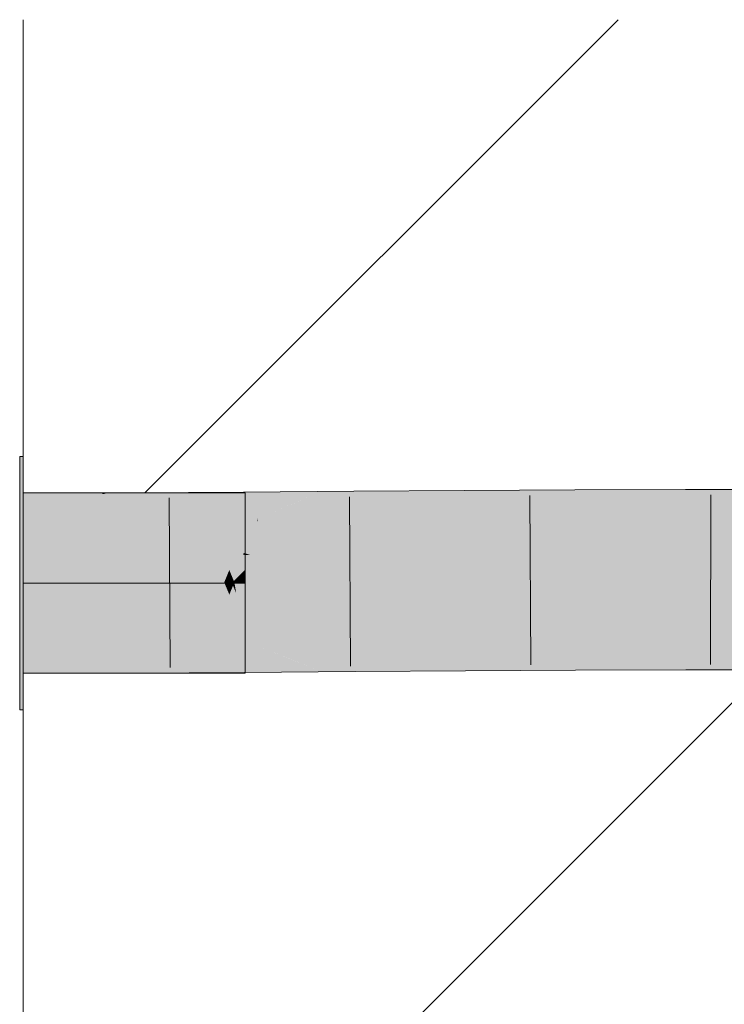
# Model space of a CAD drawing. Extents: x -620 to 300, y 62 to 1162.
# Tile 268 of 300: x 225 to 226.26, y 957.74 to 959.49. Entities that reach past the tile are written whole.
import ezdxf
from ezdxf.lldxf.tags import DXFTag

# ---------------------------------------------------------------- set-up
doc = ezdxf.new("R2010")
doc.units = 0
doc.layers.get('0').update_dxf_attribs({"lineweight": 13})
doc.layers.add('E_Detail_Linie_Text_Bem', color=7, linetype='Continuous', lineweight=13)
for name, color, linetype, lineweight, true_color in [('E_Detail_Wandschraffur', 7, 'Continuous', 5, 0xc0c0c0), ('E_Leerrohr 32-A06G94EU8I', 7, 'Continuous', 9, 0x00b300), ('E_Leerrohr 32-Shading', 7, 'Continuous', 9, 0x00b300)]:
    doc.layers.add(name, color=color, linetype=linetype, lineweight=lineweight, true_color=true_color)
tags = doc.linetypes.add('fein_strichliert', pattern=[4, 1, -2, 1]).pattern_tags.tags
tags[8:9] = [DXFTag(74, 4), DXFTag(75, 0), DXFTag(340, '0'), DXFTag(46, 0.0), DXFTag(50, 0.0), DXFTag(44, 0.0), DXFTag(45, 0.0)]
tags[6:7] = [DXFTag(74, 4), DXFTag(75, 0), DXFTag(340, '0'), DXFTag(46, 0.0), DXFTag(50, 0.0), DXFTag(44, 0.0), DXFTag(45, 0.0)]
tags[4:5] = [DXFTag(74, 4), DXFTag(75, 0), DXFTag(340, '0'), DXFTag(46, 0.0), DXFTag(50, 0.0), DXFTag(44, 0.0), DXFTag(45, 0.0)]
tags = doc.linetypes.add('STRICHPUNKT2-A06G94ET8I', pattern=[12.7, 6.35, -3.175, 0, -3.175]).pattern_tags.tags
tags[10:11] = [DXFTag(74, 4), DXFTag(75, 0), DXFTag(340, '0'), DXFTag(46, 0.0), DXFTag(50, 0.0), DXFTag(44, 0.0), DXFTag(45, 0.0)]
tags[8:9] = [DXFTag(74, 4), DXFTag(75, 0), DXFTag(340, '0'), DXFTag(46, 0.0), DXFTag(50, 0.0), DXFTag(44, 0.0), DXFTag(45, 0.0)]
tags[6:7] = [DXFTag(74, 4), DXFTag(75, 0), DXFTag(340, '0'), DXFTag(46, 0.0), DXFTag(50, 0.0), DXFTag(44, 0.0), DXFTag(45, 0.0)]
tags[4:5] = [DXFTag(74, 4), DXFTag(75, 0), DXFTag(340, '0'), DXFTag(46, 0.0), DXFTag(50, 0.0), DXFTag(44, 0.0), DXFTag(45, 0.0)]

# ---------------------------------------------------------------- blocks, each defined once
blk = doc.blocks.new('Shading-A06G94358I', base_point=(225.3436, 853.8696))
at = {"layer": 'E_Leerrohr 32-Shading', "color": 83, "true_color": 0x7fcb7f}
for points in [[(225.0108, 958.4917), (225.0108, 958.7167), (225.0048, 958.4917), (225.0048, 958.7167)], [(225.1478, 958.6517), (225.0108, 958.6517), (225.3078, 958.4917), (225.0108, 958.4917)], [(225.1608, 958.6517), (225.1478, 958.6517), (225.3208, 958.4917), (225.3078, 958.4917)], [(225.2258, 958.6517), (225.1608, 958.6517), (225.3768, 958.5007), (225.3757, 958.4996)], [(225.3757, 958.4996), (225.1608, 958.6517), (225.3678, 958.4917), (225.3208, 958.4917)], [(225.2258, 958.6517), (225.3508, 958.5267), (225.4048, 958.6517), (225.4048, 958.5807)], [(225.4048, 958.5807), (225.3508, 958.5267), (225.4048, 958.5157), (225.3833, 958.4942)], [(225.4048, 958.5157), (225.3983, 958.5092), (225.4048, 958.5092)], [(225.3833, 958.4942), (225.3757, 958.4996), (225.3808, 958.4917), (225.3678, 958.4917)], [(225.3757, 958.4996), (225.3833, 958.4942), (225.3768, 958.5007)], [(225.3808, 958.4917), (225.3858, 958.4917), (225.3833, 958.4942)], [(225.3983, 958.5092), (225.3833, 958.4942), (225.4048, 958.4917), (225.3858, 958.4917)], [(225.3983, 958.5092), (225.4048, 958.4917), (225.4048, 958.5092)], [(225.0108, 958.2667), (225.0108, 958.4917), (225.0048, 958.2667), (225.0048, 958.4917)], [(225.3078, 958.4917), (225.0108, 958.4917), (225.1478, 958.3317), (225.0108, 958.3317)], [(225.3208, 958.4917), (225.3078, 958.4917), (225.1608, 958.3317), (225.1478, 958.3317)], [(225.3697, 958.4897), (225.3208, 958.4917), (225.2258, 958.3317), (225.1608, 958.3317)], [(225.3697, 958.4897), (225.2258, 958.3317), (225.3768, 958.4827)], [(225.3678, 958.4917), (225.3208, 958.4917), (225.3697, 958.4897)], [(225.3833, 958.4892), (225.3508, 958.4567), (225.4048, 958.4677), (225.4048, 958.4027)], [(225.3808, 958.4917), (225.3678, 958.4917), (225.3833, 958.4892), (225.3697, 958.4897)], [(225.3833, 958.4892), (225.3697, 958.4897), (225.3768, 958.4827)], [(225.3833, 958.4892), (225.3858, 958.4917), (225.3808, 958.4917)], [(225.4048, 958.4917), (225.3858, 958.4917), (225.4048, 958.4677), (225.3833, 958.4892)], [(225.3508, 958.4567), (225.2258, 958.3317), (225.4048, 958.4027), (225.4048, 958.3317)]]:
    blk.add_solid(points, dxfattribs=at)
at = {"layer": 'E_Leerrohr 32-Shading', "color": 83, "true_color": 0x7fbd7f}
for points in [[(225.0108, 958.6517), (225.0108, 958.6049), (225.1478, 958.652), (225.1534, 958.6497)], [(225.1534, 958.6497), (225.1608, 958.652), (225.1478, 958.652)], [(225.1608, 958.652), (225.1534, 958.6497), (225.2062, 958.6334), (225.2063, 958.6279)], [(225.2062, 958.6334), (225.2062, 958.6522), (225.1608, 958.652)], [(225.2062, 958.6522), (225.339, 958.606), (225.2258, 958.6522)], [(225.2062, 958.6522), (225.2062, 958.6334), (225.339, 958.606), (225.274, 958.6057)], [(225.2258, 958.6522), (225.4019, 958.6226), (225.4017, 958.6532)], [(225.2258, 958.6522), (225.339, 958.606), (225.4019, 958.6226), (225.3627, 958.6061)], [(225.4758, 958.6537), (225.4017, 958.6532), (225.4019, 958.6226)], [(225.402, 958.6064), (225.4758, 958.6537), (225.4019, 958.6226)], [(225.4758, 958.6537), (225.402, 958.6064), (225.5408, 958.6542), (225.4277, 958.6066)], [(225.5408, 958.6542), (225.4934, 958.6342), (225.5975, 958.6547), (225.5976, 958.6355)], [(225.7936, 958.638), (225.7935, 958.6561), (225.5976, 958.6355), (225.5975, 958.6547)], [(225.9899, 958.64), (225.9898, 958.6573), (225.7936, 958.638), (225.7935, 958.6561)], [(226.1864, 958.641), (226.1864, 958.6579), (225.9899, 958.64), (225.9898, 958.6573)], [(226.4077, 958.6404), (226.4077, 958.6575), (226.1864, 958.641), (226.1864, 958.6579)], [(225.2063, 958.6279), (225.1534, 958.6497), (225.2063, 958.6065), (225.0137, 958.6058)], [(225.4934, 958.6342), (225.4277, 958.6066), (225.5976, 958.6355), (225.5978, 958.6078)], [(225.5978, 958.6078), (225.7938, 958.6093), (225.5976, 958.6355), (225.7936, 958.638)], [(225.7938, 958.6093), (225.99, 958.6104), (225.7936, 958.638), (225.9899, 958.64)], [(225.9899, 958.64), (225.99, 958.6153), (226.1864, 958.641), (226.1864, 958.6163)], [(226.1864, 958.641), (226.1864, 958.6163), (226.4077, 958.6404), (226.4076, 958.6157)], [(225.274, 958.6057), (225.2062, 958.6334), (225.2609, 958.6056), (225.2063, 958.6279)], [(225.2575, 958.607), (225.2063, 958.6279), (225.2063, 958.6065)], [(225.3627, 958.6061), (225.402, 958.6064), (225.4019, 958.6226)], [(225.0137, 958.6058), (225.0108, 958.6049), (225.2063, 958.6065), (225.2063, 958.6053)], [(225.2609, 958.6056), (225.2575, 958.607), (225.2063, 958.6053), (225.2063, 958.6065)], [(225.99, 958.6153), (225.99, 958.6104), (226.1864, 958.6163), (226.1864, 958.611)], [(226.1864, 958.6163), (226.1864, 958.611), (226.4076, 958.6157), (226.4075, 958.6107)], [(225.2072, 958.379), (225.0108, 958.3317), (225.2073, 958.3568), (225.1478, 958.332)], [(225.0108, 958.3317), (225.2072, 958.379), (225.0108, 958.3786)], [(225.2609, 958.3793), (225.2072, 958.379), (225.2073, 958.3568)], [(225.2073, 958.3514), (225.2074, 958.3322), (225.339, 958.3798), (225.2258, 958.3323)], [(225.2073, 958.3514), (225.339, 958.3798), (225.274, 958.3794)], [(225.274, 958.3794), (225.2609, 958.3793), (225.2073, 958.3514), (225.2073, 958.3568)], [(225.4035, 958.3632), (225.339, 958.3798), (225.4037, 958.3343), (225.2268, 958.3326)], [(225.339, 958.3798), (225.4035, 958.3632), (225.3627, 958.3799)], [(225.4035, 958.3632), (225.4034, 958.3801), (225.3627, 958.3799)], [(225.4034, 958.3801), (225.4758, 958.3337), (225.4277, 958.3802), (225.5408, 958.3342)], [(225.4758, 958.3337), (225.4034, 958.3801), (225.4035, 958.3632)], [(225.5995, 958.3815), (225.4277, 958.3802), (225.5997, 958.358), (225.486, 958.3566)], [(225.7955, 958.3605), (225.7953, 958.383), (225.5997, 958.358), (225.5995, 958.3815)], [(225.9911, 958.3624), (225.991, 958.3842), (225.7955, 958.3605), (225.7953, 958.383)], [(226.1865, 958.3635), (226.1865, 958.3847), (225.9911, 958.3624), (225.991, 958.3842)], [(226.4068, 958.3629), (226.4068, 958.3844), (226.1865, 958.3635), (226.1865, 958.3847)], [(225.1478, 958.332), (225.1608, 958.332), (225.2073, 958.3568), (225.2073, 958.3514)], [(225.4035, 958.3632), (225.4037, 958.3343), (225.4724, 958.3351)], [(225.486, 958.3566), (225.5366, 958.3359), (225.5997, 958.358), (225.5998, 958.3367)], [(225.5998, 958.3367), (225.7956, 958.3392), (225.5997, 958.358), (225.7955, 958.3605)], [(225.7956, 958.3392), (225.9912, 958.3412), (225.7955, 958.3605), (225.9911, 958.3624)], [(225.9912, 958.3412), (226.1866, 958.3422), (225.9911, 958.3624), (226.1865, 958.3635)], [(226.1866, 958.3422), (226.4067, 958.3417), (226.1865, 958.3635), (226.4068, 958.3629)], [(225.1608, 958.332), (225.2074, 958.3322), (225.2073, 958.3514)], [(225.5998, 958.3347), (225.7957, 958.3361), (225.5998, 958.3367), (225.7956, 958.3392)], [(225.7957, 958.3361), (225.9912, 958.3373), (225.7956, 958.3392), (225.9912, 958.3412)], [(225.9912, 958.3373), (226.1866, 958.3379), (225.9912, 958.3412), (226.1866, 958.3422)], [(226.1866, 958.3379), (226.4067, 958.3375), (226.1866, 958.3422), (226.4067, 958.3417)], [(225.2268, 958.3326), (225.2258, 958.3323), (225.4037, 958.3343), (225.4037, 958.3333)], [(225.4037, 958.3343), (225.4037, 958.3333), (225.4724, 958.3351), (225.4758, 958.3337)], [(225.5366, 958.3359), (225.5408, 958.3342), (225.5998, 958.3367), (225.5998, 958.3347)]]:
    blk.add_solid(points, dxfattribs=at)
at = {"layer": 'E_Leerrohr 32-Shading', "color": 83, "true_color": 0x7fd57f}
for points in [[(225.2063, 958.6024), (225.2063, 958.6053), (225.0108, 958.6027), (225.0108, 958.6049)], [(225.0108, 958.4917), (225.2068, 958.4921), (225.0108, 958.6027), (225.2063, 958.6024)], [(225.2623, 958.6022), (225.2609, 958.6056), (225.2063, 958.6024), (225.2063, 958.6053)], [(225.3078, 958.4927), (225.2623, 958.6022), (225.2068, 958.4921), (225.2063, 958.6024)], [(225.274, 958.6057), (225.2609, 958.6056), (225.3208, 958.4928), (225.3078, 958.4927)], [(225.339, 958.606), (225.274, 958.6057), (225.3768, 958.5149), (225.374, 958.5082)], [(225.374, 958.5082), (225.274, 958.6057), (225.3678, 958.493), (225.3208, 958.4928)], [(225.339, 958.606), (225.3508, 958.5775), (225.3627, 958.6061)], [(225.402, 958.6064), (225.3508, 958.5775), (225.4024, 958.5452), (225.3833, 958.4991)], [(225.3508, 958.5775), (225.402, 958.6064), (225.3627, 958.6061)], [(225.4277, 958.6066), (225.402, 958.6064), (225.4024, 958.5452)], [(225.4134, 958.5418), (225.4266, 958.6015), (225.4024, 958.5452), (225.4256, 958.6015)], [(225.5983, 958.5408), (225.5979, 958.6006), (225.4134, 958.5418), (225.4266, 958.6015)], [(225.4266, 958.6015), (225.4277, 958.6066), (225.4256, 958.6015)], [(225.5979, 958.6006), (225.5978, 958.6078), (225.4266, 958.6015), (225.4277, 958.6066)], [(225.7939, 958.5995), (225.7938, 958.6093), (225.5979, 958.6006), (225.5978, 958.6078)], [(225.5983, 958.5408), (225.7943, 958.5398), (225.5979, 958.6006), (225.7939, 958.5995)], [(225.9901, 958.5988), (225.99, 958.6104), (225.7939, 958.5995), (225.7938, 958.6093)], [(225.7943, 958.5398), (225.9903, 958.539), (225.7939, 958.5995), (225.9901, 958.5988)], [(226.1864, 958.5983), (226.1864, 958.611), (225.9901, 958.5988), (225.99, 958.6104)], [(226.4075, 958.5986), (226.4075, 958.6107), (226.1864, 958.5983), (226.1864, 958.611)], [(225.9903, 958.539), (226.1864, 958.5386), (225.9901, 958.5988), (226.1864, 958.5983)], [(226.1864, 958.5386), (226.4073, 958.5388), (226.1864, 958.5983), (226.4075, 958.5986)], [(225.4026, 958.5169), (225.4024, 958.5419), (225.3907, 958.5169), (225.401, 958.5419)], [(225.4024, 958.5419), (225.4024, 958.5452), (225.401, 958.5419)], [(225.4134, 958.5418), (225.4024, 958.5452), (225.4024, 958.5419)], [(225.4024, 958.5419), (225.4026, 958.5169), (225.4134, 958.5418), (225.4079, 958.5169)], [(225.4134, 958.5418), (225.4079, 958.5169), (225.5983, 958.5408), (225.5985, 958.5173)], [(225.5985, 958.5173), (225.7944, 958.5178), (225.5983, 958.5408), (225.7943, 958.5398)], [(225.7944, 958.5178), (225.9904, 958.5181), (225.7943, 958.5398), (225.9903, 958.539)], [(225.9904, 958.5181), (226.1864, 958.5182), (225.9903, 958.539), (226.1864, 958.5386)], [(226.1864, 958.5182), (226.4073, 958.5182), (226.1864, 958.5386), (226.4073, 958.5388)], [(225.374, 958.5082), (225.3833, 958.4991), (225.3768, 958.5149)], [(225.3907, 958.5169), (225.3833, 958.4991), (225.4027, 958.4932), (225.3858, 958.4932)], [(225.3907, 958.5169), (225.4027, 958.4932), (225.4026, 958.5169)], [(225.4026, 958.5169), (225.4027, 958.4932), (225.4079, 958.5169)], [(225.4079, 958.5169), (225.4027, 958.4932), (225.5985, 958.5173), (225.5986, 958.4947)], [(225.5986, 958.4947), (225.7946, 958.4961), (225.5985, 958.5173), (225.7944, 958.5178)], [(225.7946, 958.4961), (225.9905, 958.4973), (225.7944, 958.5178), (225.9904, 958.5181)], [(225.9905, 958.4973), (226.1865, 958.4979), (225.9904, 958.5181), (226.1864, 958.5182)], [(226.1865, 958.4979), (226.4072, 958.4976), (226.1864, 958.5182), (226.4073, 958.5182)], [(225.3833, 958.4991), (225.374, 958.5082), (225.3808, 958.4931), (225.3678, 958.493)], [(225.3808, 958.4931), (225.3858, 958.4932), (225.3833, 958.4991)], [(225.5986, 958.4947), (225.4027, 958.4932), (225.5987, 958.4926), (225.403, 958.4921)], [(225.7946, 958.493), (225.7946, 958.4961), (225.5987, 958.4926), (225.5986, 958.4947)], [(225.9905, 958.4933), (225.9905, 958.4973), (225.7946, 958.493), (225.7946, 958.4961)], [(226.1865, 958.4935), (226.1865, 958.4979), (225.9905, 958.4933), (225.9905, 958.4973)], [(226.4072, 958.4934), (226.4072, 958.4976), (226.1865, 958.4935), (226.1865, 958.4979)], [(225.2072, 958.379), (225.2068, 958.4921), (225.0108, 958.3786), (225.0108, 958.4917)], [(225.3078, 958.4927), (225.2068, 958.4921), (225.2609, 958.3793), (225.2072, 958.379)], [(225.3208, 958.4928), (225.3078, 958.4927), (225.274, 958.3794), (225.2609, 958.3793)], [(225.3697, 958.4883), (225.3208, 958.4928), (225.339, 958.3798), (225.274, 958.3794)], [(225.3678, 958.493), (225.3208, 958.4928), (225.3697, 958.4883)], [(225.3697, 958.4883), (225.339, 958.3798), (225.3768, 958.4713)], [(225.4034, 958.3801), (225.3889, 958.4738), (225.3508, 958.4084), (225.3833, 958.4871)], [(225.3808, 958.4931), (225.3678, 958.493), (225.3833, 958.4871), (225.3697, 958.4883)], [(225.3833, 958.4871), (225.3697, 958.4883), (225.3768, 958.4713)], [(225.3858, 958.4932), (225.3808, 958.4931), (225.3854, 958.4921), (225.3813, 958.4921)], [(225.3813, 958.4921), (225.3818, 958.4907), (225.3854, 958.4921), (225.3848, 958.4907)], [(225.3818, 958.4907), (225.3833, 958.4871), (225.3848, 958.4907)], [(225.3833, 958.4871), (225.3889, 958.4738), (225.3848, 958.4907), (225.3862, 958.4907)], [(225.3848, 958.4907), (225.3862, 958.4907), (225.3854, 958.4921), (225.386, 958.4921)], [(225.386, 958.4921), (225.3858, 958.4932), (225.3854, 958.4921)], [(225.4027, 958.4921), (225.4027, 958.4932), (225.386, 958.4921), (225.3858, 958.4932)], [(225.3862, 958.4907), (225.4027, 958.4907), (225.386, 958.4921), (225.4027, 958.4921)], [(225.4031, 958.4396), (225.4027, 958.4907), (225.3889, 958.4738), (225.3862, 958.4907)], [(225.403, 958.4921), (225.4027, 958.4932), (225.4027, 958.4921)], [(225.4027, 958.4907), (225.4033, 958.4907), (225.4027, 958.4921), (225.403, 958.4921)], [(225.4031, 958.4396), (225.4277, 958.3802), (225.4027, 958.4907), (225.4033, 958.4907)], [(225.403, 958.4921), (225.4033, 958.4907), (225.5987, 958.4926), (225.5987, 958.4896)], [(225.4033, 958.4907), (225.4277, 958.3802), (225.5987, 958.4896), (225.5995, 958.3815)], [(225.5987, 958.4896), (225.7946, 958.4886), (225.5987, 958.4926), (225.7946, 958.493)], [(225.5995, 958.3815), (225.7953, 958.383), (225.5987, 958.4896), (225.7946, 958.4886)], [(225.7946, 958.4886), (225.9906, 958.4878), (225.7946, 958.493), (225.9905, 958.4933)], [(225.7953, 958.383), (225.991, 958.3842), (225.7946, 958.4886), (225.9906, 958.4878)], [(225.9906, 958.4878), (226.1865, 958.4874), (225.9905, 958.4933), (226.1865, 958.4935)], [(225.991, 958.3842), (226.1865, 958.3847), (225.9906, 958.4878), (226.1865, 958.4874)], [(226.1865, 958.4874), (226.4072, 958.4876), (226.1865, 958.4935), (226.4072, 958.4934)], [(226.1865, 958.3847), (226.4068, 958.3844), (226.1865, 958.4874), (226.4072, 958.4876)], [(225.3889, 958.4738), (225.4034, 958.3801), (225.4031, 958.4396)], [(225.4034, 958.3801), (225.4277, 958.3802), (225.4031, 958.4396)], [(225.3508, 958.4084), (225.339, 958.3798), (225.3627, 958.3799)], [(225.4034, 958.3801), (225.3508, 958.4084), (225.3627, 958.3799)]]:
    blk.add_solid(points, dxfattribs=at)
blk = doc.blocks.new('Referenz-A06G94EW8I')
at = {"layer": 'E_Detail_Linie_Text_Bem', "linetype": 'Continuous', "ltscale": 0.13}
blk.add_line((225.0108, 947.6916), (225.0108, 959.4916), dxfattribs=at)
at = {"layer": 'E_Detail_Wandschraffur', "linetype": 'fein_strichliert', "ltscale": 0.13}
blk.add_line((225.2269, 958.6517), (226.0668, 959.4916), dxfattribs=at)
at = {"layer": 'E_Detail_Wandschraffur', "linetype": 'ByBlock', "ltscale": 0.13}
blk.add_line((225.0108, 957.0214), (226.3211, 958.3317), dxfattribs=at)
at = {"layer": 'E_Leerrohr 32-A06G94EU8I', "linetype": 'Continuous', "ltscale": 0.13}
for p, q in [((225.0108, 958.7167), (225.0048, 958.7167)), ((225.0048, 958.5849), (225.0048, 958.7167)), ((225.0108, 958.5849), (225.0108, 958.7167)), ((225.2062, 958.6521), (225.0108, 958.6517)), ((225.0108, 958.6517), (225.0108, 958.3317)), ((225.4048, 958.6517), (225.0108, 958.6517)), ((225.0108, 958.558), (225.0108, 958.6517)), ((225.4017, 958.6532), (225.2062, 958.6521)), ((225.5975, 958.6547), (225.4017, 958.6532)), ((225.4048, 958.558), (225.4048, 958.6517)), ((225.7935, 958.6561), (225.5975, 958.6547)), ((225.9898, 958.6573), (225.7935, 958.6561)), ((226.1864, 958.6579), (225.9898, 958.6573)), ((226.4077, 958.6575), (226.1864, 958.6579)), ((225.2702, 958.6429), (225.2716, 958.3421)), ((225.5898, 958.645), (225.592, 958.3442)), ((225.91, 958.6472), (225.9117, 958.3464)), ((226.2309, 958.6482), (226.2308, 958.3474)), ((225.0048, 958.3985), (225.0048, 958.5849)), ((225.0108, 958.3985), (225.0108, 958.5849)), ((225.0108, 958.4254), (225.0108, 958.558)), ((225.4048, 958.4254), (225.4048, 958.558)), ((225.0108, 958.3317), (225.0108, 958.4254)), ((225.4048, 958.3317), (225.4048, 958.4254)), ((225.0048, 958.2667), (225.0048, 958.3985)), ((225.0108, 958.2667), (225.0108, 958.3985)), ((225.9912, 958.3373), (225.7957, 958.3361)), ((226.1866, 958.3379), (225.9912, 958.3373)), ((226.4067, 958.3375), (226.1866, 958.3379)), ((225.2074, 958.3321), (225.0108, 958.3317)), ((225.0108, 958.3317), (225.4048, 958.3317)), ((225.4037, 958.3332), (225.2074, 958.3321)), ((225.5998, 958.3347), (225.4037, 958.3332)), ((225.7957, 958.3361), (225.5998, 958.3347)), ((225.0048, 958.2667), (225.0108, 958.2667))]:
    blk.add_line(p, q, dxfattribs=at)
at = {"layer": 'E_Leerrohr 32-A06G94EU8I', "linetype": 'STRICHPUNKT2-A06G94ET8I', "lineweight": 5, "ltscale": 0.13}
blk.add_line((225.0108, 958.4917), (225.4048, 958.4917), dxfattribs=at)

msp = doc.modelspace()

# ---------------------------------------------------------------- block references
at = {"color": 8, "lineweight": 25, "ltscale": 0.25, "true_color": 0x808080}
msp.add_blockref('Referenz-A06G94EW8I', (0, 0), dxfattribs=at)
msp.add_blockref('Shading-A06G94358I', (225.3436, 853.8696))

doc.saveas('drawing.dxf')
